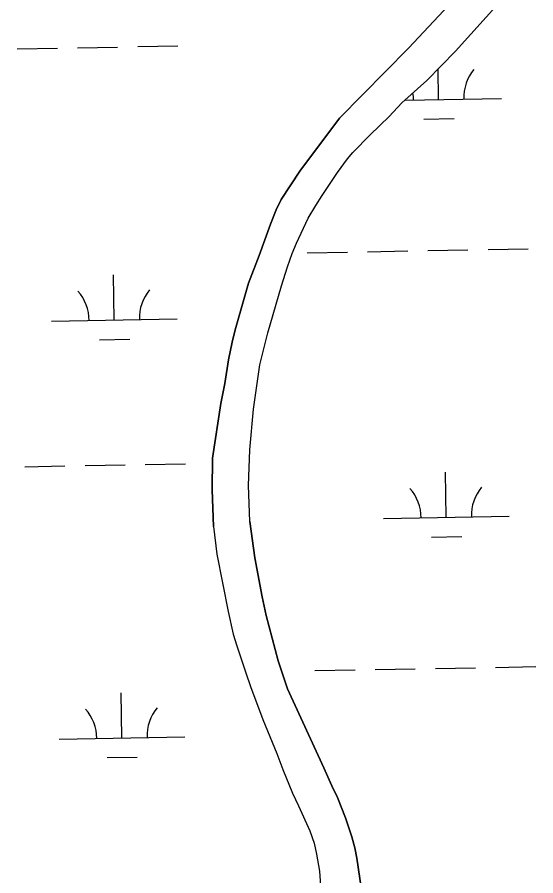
# Model space of a CAD drawing. Extents: x 3957609 to 3995875, y 234277 to 260273.
# Drawn here: x 3987552 to 3987965, y 243571 to 244255 of the extents above; entities that cross this region are included whole.
import ezdxf

# ---------------------------------------------------------------- set-up
doc = ezdxf.new("R2010")
doc.units = 0
doc.layers.add('V-TOPO-SHOR', color=7, linetype='Continuous')
doc.layers.add('V-WETL-SWMP', color=7, linetype='Continuous')

msp = doc.modelspace()

# ---------------------------------------------------------------- linework, layer by layer
at = {"layer": 'V-TOPO-SHOR'}
for points in [[(3987708.281, 243849.399), (3987707.234, 243878.816), (3987707.654, 243903.978), (3987714.308, 243947.484), (3987717.451, 243963.292), (3987720.394, 243982.179), (3987723.108, 243996.29), (3987725.484, 244006.155), (3987736.146, 244043.168), (3987744.835, 244065.217), (3987753.75, 244090.24), (3987758.362, 244101.582), (3987762.323, 244109.847), (3987777.069, 244132.297), (3987808.776, 244174.533), (3987863.685, 244230.372), (3987899.836, 244269.085)], [(3987737.313, 243853.421), (3987736.262, 243882.2), (3987737.333, 243910.44), (3987740.225, 243942.919), (3987745.36, 243978.149), (3987751.516, 244003.605), (3987762.497, 244041.147), (3987767.23, 244056.1), (3987771.097, 244066.702), (3987774.423, 244075.076), (3987783.848, 244094.999), (3987789.834, 244105.17), (3987794.858, 244113.112), (3987807.142, 244131.325), (3987815.149, 244142.228), (3987819.311, 244147.307), (3987833.065, 244161.162), (3987848.202, 244175.858), (3987858.333, 244186.647), (3987878.156, 244204.512), (3987901.079, 244227.988), (3987937.769, 244268.506)], [(3987708.281, 243849.399), (3987710.947, 243827.424), (3987720.077, 243781.883), (3987724.13, 243763.907), (3987726.956, 243754.521), (3987734.016, 243733.159), (3987737.847, 243722.177), (3987747.52, 243695.826), (3987758.794, 243668.878), (3987763.63, 243656.103), (3987771.281, 243637.339), (3987776.108, 243627.16), (3987785.162, 243607.203), (3987788.591, 243597.419), (3987790.416, 243588.83), (3987792.855, 243575.248), (3987793.49, 243563.857)], [(3987737.313, 243853.421), (3987741.198, 243824.653), (3987747.088, 243793.493), (3987750.33, 243778.712), (3987759.833, 243742.567), (3987767.296, 243720.406), (3987796.267, 243657.338), (3987802.706, 243642.967), (3987807.131, 243633.786), (3987813.376, 243617.617), (3987818.418, 243602.443), (3987820.843, 243593.655), (3987822.467, 243585.465), (3987826.141, 243560.295)]]:
    msp.add_lwpolyline(points, dxfattribs=at)
at = {"layer": 'V-WETL-SWMP'}
for p, q in [((3987648.008, 244231.492), (3987680.002, 244232.074)), ((3987552.024, 244229.747), (3987584.018, 244230.328)), ((3987600.016, 244230.619), (3987632.01, 244231.201)), ((3987887.656, 244189.412), (3987887.213, 244213.788)), ((3987860.86, 244188.924), (3987937.648, 244190.321)), ((3987875.939, 244173.765), (3987899.935, 244174.201)), ((3987783.013, 244067.418), (3987815.008, 244068)), ((3987831.005, 244068.291), (3987863, 244068.873)), ((3987878.997, 244069.163), (3987910.992, 244069.745)), ((3987926.989, 244070.036), (3987958.984, 244070.618)), ((3987629.369, 244013.874), (3987628.714, 244049.868)), ((3987579.377, 244012.965), (3987679.361, 244014.783)), ((3987617.651, 243998.227), (3987641.648, 243998.664)), ((3987558.072, 243897.127), (3987590.066, 243897.708)), ((3987606.064, 243897.999), (3987638.058, 243898.581)), ((3987654.056, 243898.872), (3987686.051, 243899.454)), ((3987893.704, 243856.792), (3987893.05, 243892.786)), ((3987843.713, 243855.883), (3987943.696, 243857.701)), ((3987881.987, 243841.145), (3987905.983, 243841.581)), ((3987789.061, 243734.798), (3987821.056, 243735.38)), ((3987837.053, 243735.671), (3987869.048, 243736.253)), ((3987885.045, 243736.543), (3987917.04, 243737.125)), ((3987933.037, 243737.416), (3987965.032, 243737.998)), ((3987635.417, 243681.254), (3987634.763, 243717.248)), ((3987585.425, 243680.345), (3987685.409, 243682.163)), ((3987623.7, 243665.607), (3987647.696, 243666.044))]:
    msp.add_line(p, q, dxfattribs=at)
for points in [[(3987899.836, 244269.086), (3987863.684, 244230.372), (3987808.775, 244174.534), (3987777.068, 244132.297), (3987762.324, 244109.848), (3987758.362, 244101.582), (3987753.75, 244090.24), (3987744.836, 244065.218), (3987736.145, 244043.168), (3987725.483, 244006.155), (3987723.107, 243996.29), (3987720.395, 243982.18), (3987717.451, 243963.292), (3987714.308, 243947.484), (3987707.654, 243903.978), (3987707.233, 243878.816), (3987708.281, 243849.4), (3987710.946, 243827.423), (3987720.078, 243781.883), (3987724.129, 243763.907), (3987726.956, 243754.522), (3987734.016, 243733.159), (3987737.847, 243722.178), (3987747.52, 243695.826), (3987758.794, 243668.879), (3987763.629, 243656.102), (3987771.281, 243637.339), (3987776.109, 243627.16), (3987785.163, 243607.202), (3987788.59, 243597.419), (3987790.415, 243588.83), (3987792.855, 243575.247), (3987793.489, 243563.857)], [(3987858.333, 244186.647), (3987878.155, 244204.511), (3987901.079, 244227.989), (3987937.769, 244268.506)], [(3987826.141, 243560.295), (3987822.467, 243585.466), (3987820.843, 243593.655), (3987818.418, 243602.442), (3987813.376, 243617.616), (3987807.131, 243633.786), (3987802.706, 243642.966), (3987796.267, 243657.337), (3987767.296, 243720.405), (3987759.833, 243742.567), (3987750.33, 243778.713), (3987747.088, 243793.493), (3987741.197, 243824.653), (3987737.313, 243853.421), (3987736.262, 243882.2), (3987737.333, 243910.439), (3987740.226, 243942.918), (3987745.359, 243978.148), (3987751.515, 244003.606), (3987762.498, 244041.148), (3987767.231, 244056.1), (3987771.097, 244066.702), (3987774.422, 244075.077), (3987783.847, 244095), (3987789.834, 244105.169), (3987794.857, 244113.112), (3987807.142, 244131.324), (3987815.15, 244142.228), (3987819.311, 244147.308), (3987833.065, 244161.161), (3987848.202, 244175.858), (3987858.333, 244186.647)]]:
    msp.add_lwpolyline(points, dxfattribs=at)
for centre, start, end in [((3987942.882, 244190.891), 140.269876, 181.813534), ((3987832.414, 244188.882), 0.269879, 9.38223), ((3987574.127, 244013.344), 0.269879, 41.813537), ((3987684.594, 244015.353), 140.269876, 181.813534), ((3987838.462, 243856.262), 0.269879, 41.813537), ((3987948.93, 243858.271), 140.269876, 181.813534), ((3987690.642, 243682.733), 140.269876, 181.813534), ((3987580.175, 243680.724), 0.269879, 41.813537)]:
    msp.add_arc(centre, 35.246, start, end, dxfattribs=at)

doc.saveas('drawing.dxf')
